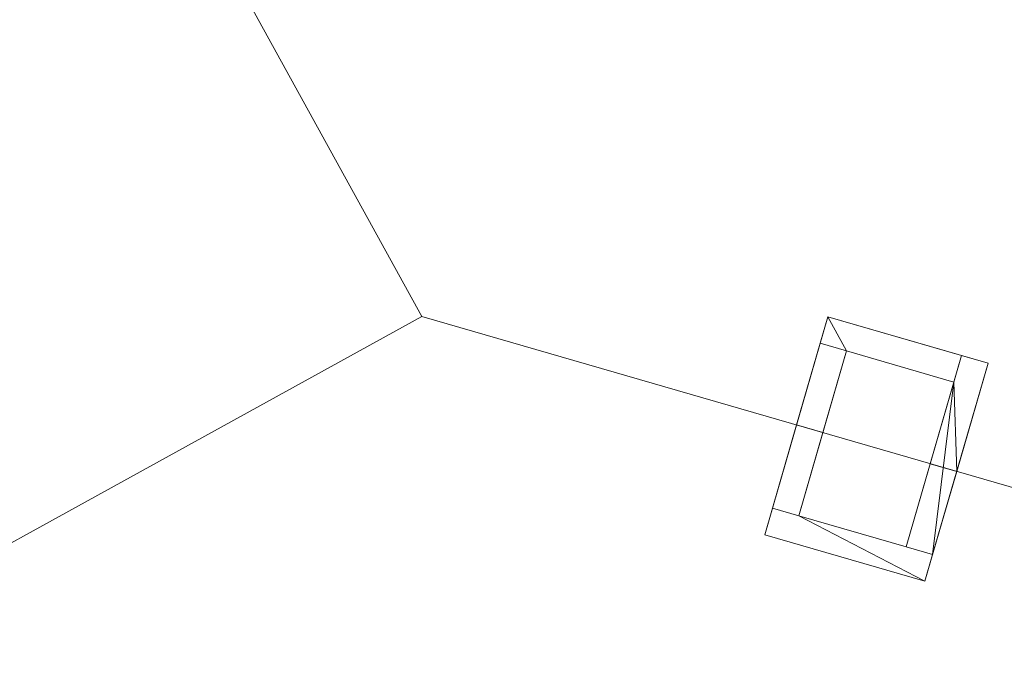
# Model space of a CAD drawing. Header units: millimetres. Extents: x -430348 to -225823, y -86243 to 5084.
# Tile 896 of 1056: x -311459 to -306092, y -71523 to -67928. Entities that reach past the tile are written whole.
import ezdxf

# ---------------------------------------------------------------- set-up
doc = ezdxf.new("R2010")
doc.units = ezdxf.units.MM
doc.layers.add('A-ROOF', color=132, linetype='Continuous', lineweight=9)
doc.layers.add('A-WALL', color=113, linetype='Continuous', lineweight=9)

msp = doc.modelspace()

# ---------------------------------------------------------------- meshes
at = {"layer": 'A-ROOF'}
mesh = msp.add_polyface(dxfattribs=at)
corners = [(-311689.8, -65148.8, 64610), (-309266.7, -69545.8, 67142.2), (-313663.7, -71968.9, 64610)]
mesh.append_faces([[corners[k] for k in face] for face in [(1, 2, 0)]])
mesh = msp.add_polyface(dxfattribs=at)
corners = [(-311689.8, -65148.8, 64732.8), (-313663.7, -71968.9, 64732.8), (-309266.7, -69545.8, 67265)]
mesh.append_faces([[corners[k] for k in face] for face in [(0, 1, 2)]])
mesh = msp.add_polyface(dxfattribs=at)
corners = [(-309266.7, -69545.8, 67142.2), (-311689.8, -65148.8, 64610), (-287963.5, -72015.7, 64610), (-292360.5, -74438.8, 67142.2)]
mesh.append_faces([[corners[k] for k in face] for face in [(1, 2, 3, 0)]])
mesh = msp.add_polyface(dxfattribs=at)
corners = [(-311689.8, -65148.8, 64732.8), (-309266.7, -69545.8, 67265), (-292360.5, -74438.8, 67265), (-287963.5, -72015.7, 64732.8)]
mesh.append_faces([[corners[k] for k in face] for face in [(2, 3, 0, 1)]])
mesh = msp.add_polyface(dxfattribs=at)
corners = [(-311689.8, -65148.8, 64610), (-311689.8, -65148.8, 64732.8), (-287963.5, -72015.7, 64732.8), (-287963.5, -72015.7, 64610)]
mesh.append_faces([[corners[k] for k in face] for face in [(2, 3, 0, 1)]])
mesh = msp.add_polyface(dxfattribs=at)
corners = [(-313663.7, -71968.9, 64610), (-309266.7, -69545.8, 67142.2), (-292360.5, -74438.8, 67142.2), (-289937.4, -78835.8, 64610)]
mesh.append_faces([[corners[k] for k in face] for face in [(3, 0, 1, 2)]])
mesh = msp.add_polyface(dxfattribs=at)
corners = [(-313663.7, -71968.9, 64732.8), (-289937.4, -78835.8, 64732.8), (-292360.5, -74438.8, 67265), (-309266.7, -69545.8, 67265)]
mesh.append_faces([[corners[k] for k in face] for face in [(3, 0, 1, 2)]])
mesh = msp.add_polyface(dxfattribs=at)
corners = [(-307397.8, -70734.8, 68207.2), (-307054.2, -69547.6, 68207.2), (-306180.5, -69800.5, 68207.2), (-306524.1, -70987.7, 68207.2)]
mesh.append_faces([[corners[k] for k in face] for face in [(0, 1, 2, 3)]])
mesh = msp.add_polyface(dxfattribs=at)
corners = [(-307054.2, -69547.6, 68407.2), (-307397.8, -70734.8, 68407.2), (-306524.1, -70987.7, 68407.2), (-306180.5, -69800.5, 68407.2)]
mesh.append_faces([[corners[k] for k in face] for face in [(3, 0, 1, 2)]])
mesh = msp.add_polyface(dxfattribs=at)
corners = [(-307397.8, -70734.8, 68407.2), (-307054.2, -69547.6, 68407.2), (-307054.2, -69547.6, 68207.2), (-307397.8, -70734.8, 68207.2)]
mesh.append_faces([[corners[k] for k in face] for face in [(1, 2, 3, 0)]])
mesh = msp.add_polyface(dxfattribs=at)
corners = [(-307054.2, -69547.6, 68407.2), (-306180.5, -69800.5, 68407.2), (-306180.5, -69800.5, 68207.2), (-307054.2, -69547.6, 68207.2)]
mesh.append_faces([[corners[k] for k in face] for face in [(0, 1, 2, 3)]])
mesh = msp.add_polyface(dxfattribs=at)
corners = [(-306180.5, -69800.5, 68407.2), (-306524.1, -70987.7, 68407.2), (-306524.1, -70987.7, 68207.2), (-306180.5, -69800.5, 68207.2)]
mesh.append_faces([[corners[k] for k in face] for face in [(0, 1, 2, 3)]])
mesh = msp.add_polyface(dxfattribs=at)
corners = [(-306524.1, -70987.7, 68407.2), (-307397.8, -70734.8, 68407.2), (-307397.8, -70734.8, 68207.2), (-306524.1, -70987.7, 68207.2)]
mesh.append_faces([[corners[k] for k in face] for face in [(0, 1, 2, 3)]])
at = {"layer": 'A-WALL'}
mesh = msp.add_polyface(dxfattribs=at)
corners = [(-311422.2, -65699, 59055.2), (-313090.3, -71462.5, 59055.2), (-313090.3, -71462.5, 64902.5), (-311422.2, -65699, 64902.5), (-311422.2, -65699, 61830), (-312167.2, -68273.3, 60724.9), (-312167.2, -68273.3, 61674.9), (-312339.6, -68868.9, 61674.9), (-312339.6, -68868.9, 60724.9), (-311611.2, -66352.2, 60823.6), (-311611.2, -66352.2, 62023.6), (-312006, -67716.2, 62023.6), (-312006, -67716.2, 60823.6), (-312167.2, -68273.3, 63424.9), (-312167.2, -68273.3, 64374.9), (-312339.6, -68868.9, 64374.9), (-312339.6, -68868.9, 63424.9)]
mesh.append_faces([[corners[k] for k in face] for face in [(14, 3, 13), (11, 13, 10), (6, 12, 5)]], dxfattribs={"vtx0": -1, "vtx1": -1})
mesh.append_faces([[corners[k] for k in face] for face in [(3, 14, 15, 2), (7, 16, 13, 6)]], dxfattribs={"vtx0": -1, "vtx2": -1})
mesh.append_faces([[corners[k] for k in face] for face in [(2, 15, 16, 7)]], dxfattribs={"vtx0": -1, "vtx2": -1, "vtx3": -1})
mesh.append_faces([[corners[k] for k in face] for face in [(12, 9, 0, 5), (3, 4, 10, 13), (11, 12, 6, 13)]], dxfattribs={"vtx1": -1, "vtx2": -1, "vtx3": -1})
mesh.append_faces([[corners[k] for k in face] for face in [(4, 0, 9, 10), (8, 5, 0, 1), (7, 8, 1, 2)]], dxfattribs={"vtx1": -1, "vtx3": -1})
mesh = msp.add_polyface(dxfattribs=at)
corners = [(-311230.1, -65754.6, 59055.2), (-311285.7, -65946.7, 59055.2), (-312898.1, -71518.1, 59055.2), (-313090.3, -71462.5, 59055.2), (-311422.2, -65699, 59055.2)]
mesh.append_faces([[corners[k] for k in face] for face in [(1, 4, 0)]], dxfattribs={"vtx0": -1})
mesh.append_faces([[corners[k] for k in face] for face in [(3, 4, 1, 2)]], dxfattribs={"vtx1": -1})
mesh = msp.add_polyface(dxfattribs=at)
corners = [(-311422.2, -65699, 64902.5), (-313090.3, -71462.5, 64902.5), (-312898.1, -71518.1, 65045.1), (-311285.7, -65946.7, 65045.1), (-311273.4, -65904.4, 65045.1), (-311379.9, -65711.2, 64933.9)]
mesh.append_faces([[corners[k] for k in face] for face in [(1, 2, 3, 0)]], dxfattribs={"vtx2": -1})
mesh.append_faces([[corners[k] for k in face] for face in [(3, 4, 5, 0)]], dxfattribs={"vtx3": -1})
mesh = msp.add_polyface(dxfattribs=at)
corners = [(-312898.1, -71518.1, 59055.2), (-311285.7, -65946.7, 59055.2), (-311230.1, -65754.6, 59055.2), (-311230.1, -65754.6, 61923.3), (-311230.1, -65754.6, 64933.9), (-311273.4, -65904.4, 65045.1), (-311285.7, -65946.7, 65045.1), (-312898.1, -71518.1, 65045.1), (-311975.1, -68328.9, 61674.9), (-311975.1, -68328.9, 60724.9), (-312147.5, -68924.5, 60724.9), (-312147.5, -68924.5, 61674.9), (-311419.1, -66407.8, 62023.6), (-311419.1, -66407.8, 60823.6), (-311813.9, -67771.8, 60823.6), (-311813.9, -67771.8, 62023.6), (-311975.1, -68328.9, 64374.9), (-311975.1, -68328.9, 63424.9), (-312147.5, -68924.5, 63424.9), (-312147.5, -68924.5, 64374.9)]
mesh.append_faces([[corners[k] for k in face] for face in [(12, 17, 15)]], dxfattribs={"vtx0": -1, "vtx1": -1})
mesh.append_faces([[corners[k] for k in face] for face in [(8, 15, 17, 11)]], dxfattribs={"vtx0": -1, "vtx1": -1, "vtx2": -1})
mesh.append_faces([[corners[k] for k in face] for face in [(0, 10, 11, 7), (1, 9, 10, 0)]], dxfattribs={"vtx0": -1, "vtx2": -1})
mesh.append_faces([[corners[k] for k in face] for face in [(6, 16, 17, 12), (1, 13, 14, 9)]], dxfattribs={"vtx0": -1, "vtx2": -1, "vtx3": -1})
mesh.append_faces([[corners[k] for k in face] for face in [(17, 18, 11), (2, 3, 13, 1)]], dxfattribs={"vtx1": -1, "vtx2": -1})
mesh.append_faces([[corners[k] for k in face] for face in [(18, 19, 7, 11)]], dxfattribs={"vtx1": -1, "vtx2": -1, "vtx3": -1})
mesh.append_faces([[corners[k] for k in face] for face in [(6, 7, 19, 16), (8, 9, 14, 15), (12, 13, 3, 4)]], dxfattribs={"vtx1": -1, "vtx3": -1})
mesh.append_faces([[corners[k] for k in face] for face in [(4, 5, 6, 12)]], dxfattribs={"vtx2": -1, "vtx3": -1})
mesh = msp.add_polyface(dxfattribs=at)
corners = [(-311285.7, -65946.7, 59055.2), (-311230.1, -65754.6, 59055.2), (-305985.3, -67272.5, 59055.2), (-305793.2, -67328.1, 59055.2), (-305581.9, -67389.3, 59055.2), (-305437.8, -67431, 59055.2), (-302123.8, -68390.1, 59055.2), (-301931.7, -68445.7, 59055.2), (-300563.1, -68841.8, 59055.2), (-300618.7, -69033.9, 59055.2), (-300810.8, -68978.3, 59055.2), (-288762.2, -72257.3, 59055.2), (-288817.8, -72449.4, 59055.2), (-299288.1, -69419, 59055.2), (-299480.2, -69363.4, 59055.2), (-299424.6, -69171.3, 59055.2), (-299232.5, -69226.9, 59055.2), (-294170.2, -70692.1, 59055.2), (-293978.1, -70747.7, 59055.2)]
mesh.append_faces([[corners[k] for k in face] for face in [(2, 0, 1)]], dxfattribs={"vtx0": -1})
mesh.append_faces([[corners[k] for k in face] for face in [(18, 12, 13, 17), (13, 16, 17)]], dxfattribs={"vtx0": -1, "vtx2": -1})
mesh.append_faces([[corners[k] for k in face] for face in [(10, 3, 4, 5)]], dxfattribs={"vtx0": -1, "vtx3": -1})
mesh.append_faces([[corners[k] for k in face] for face in [(11, 12, 18)]], dxfattribs={"vtx1": -1})
mesh.append_faces([[corners[k] for k in face] for face in [(6, 7, 10, 5)]], dxfattribs={"vtx1": -1, "vtx2": -1})
mesh.append_faces([[corners[k] for k in face] for face in [(10, 0, 2, 3)]], dxfattribs={"vtx1": -1, "vtx3": -1})
mesh.append_faces([[corners[k] for k in face] for face in [(8, 9, 10, 7)]], dxfattribs={"vtx2": -1})
mesh.append_faces([[corners[k] for k in face] for face in [(13, 14, 15, 16)]], dxfattribs={"vtx3": -1})
mesh = msp.add_polyface(dxfattribs=at)
corners = [(-288762.2, -72257.3, 64933.9), (-311230.1, -65754.6, 64933.9), (-311273.4, -65904.4, 65045.1), (-311243.4, -65958.9, 65076.6), (-300810.8, -68978.3, 65076.6), (-300618.7, -69033.9, 65076.6), (-299480.2, -69363.4, 65076.6), (-299288.1, -69419, 65076.6), (-288817.8, -72449.4, 65076.6)]
mesh.append_faces([[corners[k] for k in face] for face in [(1, 5, 0)]], dxfattribs={"vtx0": -1, "vtx1": -1})
mesh.append_faces([[corners[k] for k in face] for face in [(6, 7, 0, 5), (4, 5, 1, 3)]], dxfattribs={"vtx1": -1, "vtx2": -1})
mesh.append_faces([[corners[k] for k in face] for face in [(7, 8, 0), (1, 2, 3)]], dxfattribs={"vtx2": -1})
mesh = msp.add_polyface(dxfattribs=at)
corners = [(-311230.1, -65754.6, 64933.9), (-288762.2, -72257.3, 64933.9), (-288762.2, -72257.3, 59055.2), (-293978.1, -70747.7, 59055.2), (-294170.2, -70692.1, 59055.2), (-299232.5, -69226.9, 59055.2), (-299424.6, -69171.3, 59055.2), (-299424.6, -69171.3, 62295.9), (-300563.1, -68841.8, 62295.9), (-300563.1, -68841.8, 59055.2), (-301931.7, -68445.7, 59055.2), (-302123.8, -68390.1, 59055.2), (-305437.8, -67431, 59055.2), (-305581.9, -67389.3, 59055.2), (-305793.2, -67328.1, 59055.2), (-305985.3, -67272.5, 59055.2), (-311230.1, -65754.6, 59055.2), (-291336.5, -71512.2, 63270), (-291336.5, -71512.2, 64610), (-292777.4, -71095.2, 64610), (-292777.4, -71095.2, 63270), (-288973.5, -72196.1, 63270), (-288973.5, -72196.1, 64610), (-289799.6, -71957, 64610), (-289799.6, -71957, 63270), (-288973.5, -72196.1, 59840.9), (-288973.5, -72196.1, 62160.9), (-289799.6, -71957, 62160.9), (-289799.6, -71957, 59840.9), (-290510.4, -71751.3, 60809.3), (-290510.4, -71751.3, 62159.3), (-291375, -71501.1, 62159.3), (-291375, -71501.1, 60809.3), (-292700.6, -71117.4, 60931.6), (-292700.6, -71117.4, 62031.6), (-293565.1, -70867.2, 62031.6), (-293565.1, -70867.2, 60931.6), (-299616.7, -69115.7, 63270), (-299616.7, -69115.7, 64610), (-301845.3, -68470.7, 64610), (-301845.3, -68470.7, 63270), (-303266.9, -68059.3, 63270), (-303266.9, -68059.3, 64610), (-304727, -67636.7, 64610), (-304727, -67636.7, 63270), (-307128.4, -66941.7, 63270), (-307128.4, -66941.7, 64610), (-308569.3, -66524.6, 64610), (-308569.3, -66524.6, 63270), (-310087, -66085.4, 63270), (-310087, -66085.4, 64610), (-310970.7, -65829.6, 64610), (-310970.7, -65829.6, 63270), (-301009.9, -68712.5, 59963.6), (-301009.9, -68712.5, 62061.4), (-301768.8, -68492.9, 62061.4), (-301768.8, -68492.9, 59963.6)]
mesh.append_faces([[corners[k] for k in face] for face in [(16, 48, 15)]], dxfattribs={"vtx0": -1, "vtx1": -1})
mesh.append_faces([[corners[k] for k in face] for face in [(33, 32, 3, 36), (19, 38, 1, 18), (17, 24, 30), (55, 41, 40), (45, 44, 15, 48)]], dxfattribs={"vtx0": -1, "vtx1": -1, "vtx2": -1})
mesh.append_faces([[corners[k] for k in face] for face in [(28, 3, 32, 29), (20, 31, 34, 35), (40, 8, 54, 55), (0, 39, 42, 43), (0, 47, 50, 51)]], dxfattribs={"vtx0": -1, "vtx1": -1, "vtx3": -1})
mesh.append_faces([[corners[k] for k in face] for face in [(2, 25, 26, 1), (32, 33, 34, 31), (26, 24, 21), (18, 23, 24, 17), (31, 20, 17, 30), (35, 19, 20), (10, 56, 53, 9), (8, 40, 37, 7), (47, 49, 50), (0, 51, 52, 16), (16, 52, 49)]], dxfattribs={"vtx0": -1, "vtx2": -1})
mesh.append_faces([[corners[k] for k in face] for face in [(36, 3, 4, 7), (24, 26, 27, 30), (1, 22, 23, 18), (35, 37, 38, 19), (41, 55, 56, 12), (49, 47, 48, 16)]], dxfattribs={"vtx0": -1, "vtx2": -1, "vtx3": -1})
mesh.append_faces([[corners[k] for k in face] for face in [(44, 13, 14, 15)]], dxfattribs={"vtx0": -1, "vtx3": -1})
mesh.append_faces([[corners[k] for k in face] for face in [(11, 12, 56, 10)]], dxfattribs={"vtx1": -1, "vtx2": -1})
mesh.append_faces([[corners[k] for k in face] for face in [(35, 36, 7, 37), (21, 22, 1, 26), (46, 47, 0, 43)]], dxfattribs={"vtx1": -1, "vtx2": -1, "vtx3": -1})
mesh.append_faces([[corners[k] for k in face] for face in [(28, 25, 2, 3), (27, 28, 29, 30), (0, 1, 38, 39), (53, 54, 8, 9), (12, 13, 44, 41), (39, 40, 41, 42), (45, 46, 43, 44)]], dxfattribs={"vtx1": -1, "vtx3": -1})
mesh.append_faces([[corners[k] for k in face] for face in [(5, 6, 7, 4)]], dxfattribs={"vtx2": -1})
mesh = msp.add_polyface(dxfattribs=at)
corners = [(-311285.7, -65946.7, 65045.1), (-311285.7, -65946.7, 59055.2), (-300810.8, -68978.3, 59055.2), (-300618.7, -69033.9, 59055.2), (-300618.7, -69033.9, 62295.9), (-299480.2, -69363.4, 62295.9), (-299480.2, -69363.4, 59055.2), (-299288.1, -69419, 59055.2), (-288817.8, -72449.4, 59055.2), (-288817.8, -72449.4, 65076.6), (-299288.1, -69419, 65076.6), (-299480.2, -69363.4, 65076.6), (-300618.7, -69033.9, 65076.6), (-300810.8, -68978.3, 65076.6), (-311243.4, -65958.9, 65076.6), (-291392.1, -71704.3, 64610), (-291392.1, -71704.3, 63270), (-292833, -71287.3, 63270), (-292833, -71287.3, 64610), (-289029.1, -72388.2, 64610), (-289029.1, -72388.2, 63270), (-289855.2, -72149.1, 63270), (-289855.2, -72149.1, 64610), (-289029.1, -72388.2, 62160.9), (-289029.1, -72388.2, 59840.9), (-289855.2, -72149.1, 59840.9), (-289855.2, -72149.1, 62160.9), (-290566, -71943.4, 62159.3), (-290566, -71943.4, 60809.3), (-291430.6, -71693.2, 60809.3), (-291430.6, -71693.2, 62159.3), (-292756.2, -71309.5, 62031.6), (-292756.2, -71309.5, 60931.6), (-293620.7, -71059.3, 60931.6), (-293620.7, -71059.3, 62031.6), (-299672.3, -69307.8, 64610), (-299672.3, -69307.8, 63270), (-301900.9, -68662.8, 63270), (-301900.9, -68662.8, 64610), (-303322.5, -68251.4, 64610), (-303322.5, -68251.4, 63270), (-304782.6, -67828.8, 63270), (-304782.6, -67828.8, 64610), (-307184, -67133.8, 64610), (-307184, -67133.8, 63270), (-308624.9, -66716.8, 63270), (-308624.9, -66716.8, 64610), (-310142.6, -66277.5, 64610), (-310142.6, -66277.5, 63270), (-311026.3, -66021.7, 63270), (-311026.3, -66021.7, 64610), (-301065.5, -68904.6, 62061.4), (-301065.5, -68904.6, 59963.6), (-301824.4, -68685, 59963.6), (-301824.4, -68685, 62061.4)]
mesh.append_faces([[corners[k] for k in face] for face in [(7, 5, 6)]], dxfattribs={"vtx0": -1})
mesh.append_faces([[corners[k] for k in face] for face in [(5, 36, 4), (49, 1, 48), (25, 8, 24), (29, 25, 28)]], dxfattribs={"vtx0": -1, "vtx1": -1})
mesh.append_faces([[corners[k] for k in face] for face in [(41, 44, 53, 40), (37, 51, 4, 36), (25, 33, 8), (10, 36, 34), (20, 23, 9, 19)]], dxfattribs={"vtx0": -1, "vtx1": -1, "vtx2": -1})
mesh.append_faces([[corners[k] for k in face] for face in [(27, 26, 21, 16)]], dxfattribs={"vtx0": -1, "vtx1": -1, "vtx2": -1, "vtx3": -1})
mesh.append_faces([[corners[k] for k in face] for face in [(53, 44, 1, 2), (14, 47, 46, 43), (13, 39, 38, 35), (13, 43, 42, 39), (9, 15, 22, 19)]], dxfattribs={"vtx0": -1, "vtx1": -1, "vtx3": -1})
mesh.append_faces([[corners[k] for k in face] for face in [(44, 41, 42, 43), (40, 37, 38, 39), (37, 54, 51), (48, 45, 46, 47), (43, 13, 14), (26, 27, 28, 25), (23, 20, 21, 26)]], dxfattribs={"vtx0": -1, "vtx2": -1})
mesh.append_faces([[corners[k] for k in face] for face in [(40, 53, 54, 37), (1, 44, 45, 48), (17, 34, 31, 30), (5, 33, 34, 36), (34, 17, 18, 10)]], dxfattribs={"vtx0": -1, "vtx2": -1, "vtx3": -1})
mesh.append_faces([[corners[k] for k in face] for face in [(52, 2, 3, 4)]], dxfattribs={"vtx0": -1, "vtx3": -1})
mesh.append_faces([[corners[k] for k in face] for face in [(51, 52, 4), (52, 53, 2), (12, 13, 35, 11)]], dxfattribs={"vtx1": -1, "vtx2": -1})
mesh.append_faces([[corners[k] for k in face] for face in [(7, 8, 33, 5), (32, 33, 25, 29)]], dxfattribs={"vtx1": -1, "vtx2": -1, "vtx3": -1})
mesh.append_faces([[corners[k] for k in face] for face in [(14, 0, 50, 47), (49, 50, 0, 1), (29, 30, 31, 32), (23, 24, 8, 9), (30, 27, 16, 17), (10, 11, 35, 36), (9, 10, 18, 15), (15, 16, 21, 22)]], dxfattribs={"vtx1": -1, "vtx3": -1})
mesh = msp.add_polyface(dxfattribs=at)
corners = [(-307054.2, -69547.6, 68207.2), (-307054.2, -69547.6, 66827.6), (-307095.9, -69691.7, 66934.6), (-307095.9, -69691.7, 68207.2)]
mesh.append_faces([[corners[k] for k in face] for face in [(0, 1, 2, 3)]])
mesh = msp.add_polyface(dxfattribs=at)
corners = [(-307054.2, -69547.6, 66827.6), (-306324.6, -69758.8, 66827.6), (-306366.3, -69902.9, 66934.6), (-306951.8, -69733.4, 66934.6), (-307095.9, -69691.7, 66934.6)]
mesh.append_faces([[corners[k] for k in face] for face in [(4, 0, 3)]], dxfattribs={"vtx1": -1})
mesh.append_faces([[corners[k] for k in face] for face in [(1, 2, 3, 0)]], dxfattribs={"vtx2": -1})
mesh = msp.add_polyface(dxfattribs=at)
corners = [(-306324.6, -69758.8, 68207.2), (-307054.2, -69547.6, 68207.2), (-307095.9, -69691.7, 68207.2), (-306951.8, -69733.4, 68207.2), (-306366.3, -69902.9, 68207.2)]
mesh.append_faces([[corners[k] for k in face] for face in [(1, 2, 3)]], dxfattribs={"vtx2": -1})
mesh.append_faces([[corners[k] for k in face] for face in [(3, 4, 0, 1)]], dxfattribs={"vtx3": -1})
mesh = msp.add_polyface(dxfattribs=at)
corners = [(-306324.6, -69758.8, 66827.6), (-307054.2, -69547.6, 66827.6), (-307054.2, -69547.6, 68207.2), (-306324.6, -69758.8, 68207.2)]
mesh.append_faces([[corners[k] for k in face] for face in [(3, 0, 1, 2)]])
mesh = msp.add_polyface(dxfattribs=at)
corners = [(-307095.9, -69691.7, 66934.6), (-307224.7, -70136.8, 67265), (-307356.1, -70590.7, 66927.9), (-307356.1, -70590.7, 68207.2), (-307095.9, -69691.7, 68207.2)]
mesh.append_faces([[corners[k] for k in face] for face in [(4, 0, 1)]], dxfattribs={"vtx2": -1})
mesh.append_faces([[corners[k] for k in face] for face in [(1, 2, 3, 4)]], dxfattribs={"vtx3": -1})
mesh = msp.add_polyface(dxfattribs=at)
corners = [(-307095.9, -69691.7, 68207.2), (-307356.1, -70590.7, 68207.2), (-307212, -70632.4, 68207.2), (-306951.8, -69733.4, 68207.2)]
mesh.append_faces([[corners[k] for k in face] for face in [(1, 2, 3, 0)]])
mesh = msp.add_polyface(dxfattribs=at)
corners = [(-307224.7, -70136.8, 67265), (-307095.9, -69691.7, 66934.6), (-306951.8, -69733.4, 66934.6), (-307080.6, -70178.5, 67265)]
mesh.append_faces([[corners[k] for k in face] for face in [(2, 3, 0, 1)]])
mesh = msp.add_polyface(dxfattribs=at)
corners = [(-306366.3, -69902.9, 66934.6), (-306366.3, -69902.9, 68207.2), (-306951.8, -69733.4, 68207.2), (-307095.9, -69691.7, 68207.2), (-307095.9, -69691.7, 66934.6), (-306951.8, -69733.4, 66934.6)]
mesh.append_faces([[corners[k] for k in face] for face in [(5, 2, 3, 4)]], dxfattribs={"vtx0": -1})
mesh.append_faces([[corners[k] for k in face] for face in [(5, 0, 1, 2)]], dxfattribs={"vtx3": -1})
mesh = msp.add_polyface(dxfattribs=at)
corners = [(-307095.9, -69691.7, 66934.6), (-307095.9, -69691.7, 68207.2), (-306951.8, -69733.4, 68207.2), (-306951.8, -69733.4, 66934.6)]
mesh.append_faces([[corners[k] for k in face] for face in [(0, 1, 2, 3)]])
mesh = msp.add_polyface(dxfattribs=at)
corners = [(-306951.8, -69733.4, 66934.6), (-306951.8, -69733.4, 68207.2), (-307212, -70632.4, 68207.2), (-307212, -70632.4, 66927.9), (-307080.6, -70178.5, 67265)]
mesh.append_faces([[corners[k] for k in face] for face in [(2, 3, 4)]], dxfattribs={"vtx2": -1})
mesh.append_faces([[corners[k] for k in face] for face in [(4, 0, 1, 2)]], dxfattribs={"vtx3": -1})
mesh = msp.add_polyface(dxfattribs=at)
corners = [(-306626.5, -70801.9, 66927.9), (-306626.5, -70801.9, 68207.2), (-306366.3, -69902.9, 68207.2), (-306324.6, -69758.8, 68207.2), (-306324.6, -69758.8, 66827.6), (-306366.3, -69902.9, 66934.6), (-306495.1, -70347.9, 67265)]
mesh.append_faces([[corners[k] for k in face] for face in [(1, 6, 0)]], dxfattribs={"vtx0": -1})
mesh.append_faces([[corners[k] for k in face] for face in [(2, 3, 6, 1)]], dxfattribs={"vtx1": -1, "vtx2": -1})
mesh.append_faces([[corners[k] for k in face] for face in [(3, 4, 5, 6)]], dxfattribs={"vtx3": -1})
mesh = msp.add_polyface(dxfattribs=at)
corners = [(-306482.4, -70843.6, 68207.2), (-306180.5, -69800.5, 68207.2), (-306324.6, -69758.8, 68207.2), (-306366.3, -69902.9, 68207.2), (-306626.5, -70801.9, 68207.2)]
mesh.append_faces([[corners[k] for k in face] for face in [(4, 0, 3)]], dxfattribs={"vtx1": -1})
mesh.append_faces([[corners[k] for k in face] for face in [(1, 2, 3, 0)]], dxfattribs={"vtx2": -1})
mesh = msp.add_polyface(dxfattribs=at)
corners = [(-306180.5, -69800.5, 66827.6), (-306351, -70389.6, 67265), (-306495.1, -70347.9, 67265), (-306366.3, -69902.9, 66934.6), (-306324.6, -69758.8, 66827.6)]
mesh.append_faces([[corners[k] for k in face] for face in [(0, 1, 3, 4)]], dxfattribs={"vtx1": -1})
mesh.append_faces([[corners[k] for k in face] for face in [(1, 2, 3)]], dxfattribs={"vtx2": -1})
mesh = msp.add_polyface(dxfattribs=at)
corners = [(-306324.6, -69758.8, 66827.6), (-306324.6, -69758.8, 68207.2), (-306366.3, -69902.9, 68207.2), (-306366.3, -69902.9, 66934.6)]
mesh.append_faces([[corners[k] for k in face] for face in [(3, 0, 1, 2)]])
mesh = msp.add_polyface(dxfattribs=at)
corners = [(-306180.5, -69800.5, 68207.2), (-306180.5, -69800.5, 66827.6), (-306324.6, -69758.8, 66827.6), (-306324.6, -69758.8, 68207.2)]
mesh.append_faces([[corners[k] for k in face] for face in [(0, 1, 2, 3)]])
mesh = msp.add_polyface(dxfattribs=at)
corners = [(-306482.4, -70843.6, 66927.9), (-306351, -70389.6, 67265), (-306180.5, -69800.5, 66827.6), (-306180.5, -69800.5, 68207.2), (-306482.4, -70843.6, 68207.2)]
mesh.append_faces([[corners[k] for k in face] for face in [(4, 0, 1)]], dxfattribs={"vtx2": -1})
mesh.append_faces([[corners[k] for k in face] for face in [(1, 2, 3, 4)]], dxfattribs={"vtx3": -1})
mesh = msp.add_polyface(dxfattribs=at)
corners = [(-307356.1, -70590.7, 66927.9), (-307224.7, -70136.8, 67265), (-307080.6, -70178.5, 67265), (-307212, -70632.4, 66927.9)]
mesh.append_faces([[corners[k] for k in face] for face in [(0, 1, 2, 3)]])
mesh = msp.add_polyface(dxfattribs=at)
corners = [(-306351, -70389.6, 67265), (-306482.4, -70843.6, 66927.9), (-306626.5, -70801.9, 66927.9), (-306495.1, -70347.9, 67265)]
mesh.append_faces([[corners[k] for k in face] for face in [(2, 3, 0, 1)]])
mesh = msp.add_polyface(dxfattribs=at)
corners = [(-307356.1, -70590.7, 68207.2), (-307356.1, -70590.7, 66927.9), (-307397.8, -70734.8, 66820.9), (-307397.8, -70734.8, 68207.2)]
mesh.append_faces([[corners[k] for k in face] for face in [(3, 0, 1, 2)]])
mesh = msp.add_polyface(dxfattribs=at)
corners = [(-307356.1, -70590.7, 66927.9), (-307212, -70632.4, 66927.9), (-306626.5, -70801.9, 66927.9), (-306482.4, -70843.6, 66927.9), (-306524.1, -70987.7, 66820.9), (-307397.8, -70734.8, 66820.9)]
mesh.append_faces([[corners[k] for k in face] for face in [(5, 0, 1, 4), (2, 3, 4, 1)]], dxfattribs={"vtx2": -1})
mesh = msp.add_polyface(dxfattribs=at)
corners = [(-306482.4, -70843.6, 68207.2), (-306626.5, -70801.9, 68207.2), (-307212, -70632.4, 68207.2), (-307356.1, -70590.7, 68207.2), (-307397.8, -70734.8, 68207.2), (-306524.1, -70987.7, 68207.2)]
mesh.append_faces([[corners[k] for k in face] for face in [(2, 3, 4, 5), (5, 0, 1, 2)]], dxfattribs={"vtx3": -1})
mesh = msp.add_polyface(dxfattribs=at)
corners = [(-306482.4, -70843.6, 66927.9), (-306626.5, -70801.9, 66927.9), (-307212, -70632.4, 66927.9), (-307356.1, -70590.7, 66927.9), (-307356.1, -70590.7, 68207.2), (-307212, -70632.4, 68207.2), (-306626.5, -70801.9, 68207.2), (-306482.4, -70843.6, 68207.2)]
mesh.append_faces([[corners[k] for k in face] for face in [(6, 1, 2, 5)]], dxfattribs={"vtx0": -1, "vtx2": -1})
mesh.append_faces([[corners[k] for k in face] for face in [(7, 0, 1, 6)]], dxfattribs={"vtx2": -1})
mesh.append_faces([[corners[k] for k in face] for face in [(2, 3, 4, 5)]], dxfattribs={"vtx3": -1})
mesh = msp.add_polyface(dxfattribs=at)
corners = [(-307356.1, -70590.7, 68207.2), (-307356.1, -70590.7, 66927.9), (-307212, -70632.4, 66927.9), (-307212, -70632.4, 68207.2)]
mesh.append_faces([[corners[k] for k in face] for face in [(2, 3, 0, 1)]])
mesh = msp.add_polyface(dxfattribs=at)
corners = [(-306524.1, -70987.7, 66820.9), (-306524.1, -70987.7, 68207.2), (-307397.8, -70734.8, 68207.2), (-307397.8, -70734.8, 66820.9)]
mesh.append_faces([[corners[k] for k in face] for face in [(1, 2, 3, 0)]])
mesh = msp.add_polyface(dxfattribs=at)
corners = [(-306482.4, -70843.6, 66927.9), (-306482.4, -70843.6, 68207.2), (-306626.5, -70801.9, 68207.2), (-306626.5, -70801.9, 66927.9)]
mesh.append_faces([[corners[k] for k in face] for face in [(3, 0, 1, 2)]])
mesh = msp.add_polyface(dxfattribs=at)
corners = [(-306482.4, -70843.6, 66927.9), (-306482.4, -70843.6, 68207.2), (-306524.1, -70987.7, 68207.2), (-306524.1, -70987.7, 66820.9)]
mesh.append_faces([[corners[k] for k in face] for face in [(2, 3, 0, 1)]])
mesh = msp.add_polyface(dxfattribs=at)
corners = [(-313090.3, -71462.5, 59055.2), (-312898.1, -71518.1, 59055.2), (-311095.4, -72039.8, 59055.2), (-310915, -72300.2, 59055.2), (-313001.8, -71696.3, 59055.2), (-313145.9, -71654.6, 59055.2)]
mesh.append_faces([[corners[k] for k in face] for face in [(3, 4, 2)]], dxfattribs={"vtx1": -1})
mesh.append_faces([[corners[k] for k in face] for face in [(1, 2, 4, 0)]], dxfattribs={"vtx1": -1, "vtx2": -1})
mesh.append_faces([[corners[k] for k in face] for face in [(4, 5, 0)]], dxfattribs={"vtx2": -1})
mesh = msp.add_polyface(dxfattribs=at)
corners = [(-311095.4, -72039.8, 59055.2), (-312898.1, -71518.1, 59055.2), (-313090.3, -71462.5, 59055.2), (-313090.3, -71462.5, 64902.5), (-312898.1, -71518.1, 65045.1), (-312863.7, -71528, 65070.7), (-311095.4, -72039.8, 65070.7), (-312465.9, -71643.2, 64610), (-312465.9, -71643.2, 63270), (-311793.5, -71837.8, 63270), (-311793.5, -71837.8, 64610)]
mesh.append_faces([[corners[k] for k in face] for face in [(6, 10, 5)]], dxfattribs={"vtx0": -1, "vtx1": -1})
mesh.append_faces([[corners[k] for k in face] for face in [(1, 8, 9, 0), (7, 4, 5, 10)]], dxfattribs={"vtx0": -1, "vtx2": -1})
mesh.append_faces([[corners[k] for k in face] for face in [(2, 3, 8, 1)]], dxfattribs={"vtx1": -1, "vtx2": -1})
mesh.append_faces([[corners[k] for k in face] for face in [(6, 0, 9, 10), (7, 8, 3, 4)]], dxfattribs={"vtx1": -1, "vtx3": -1})

doc.saveas('drawing.dxf')
